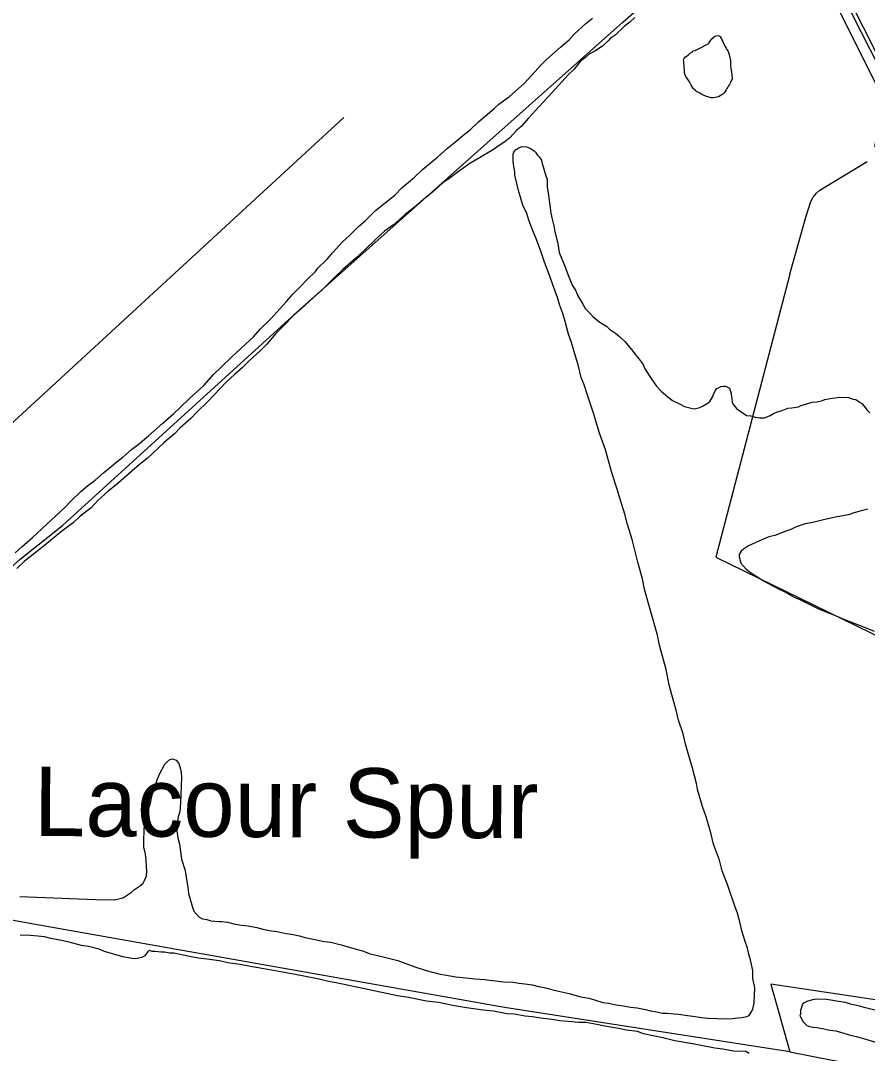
# Model space of a CAD drawing. Extents: x 3161514 to 3199414, y 831166 to 856601.
# Drawn here: x 3182027 to 3183799, y 838752 to 840914 of the extents above; entities that cross this region are included whole.
import ezdxf

# ---------------------------------------------------------------- set-up
doc = ezdxf.new("R2010")
doc.units = 0
for name, color, linetype in [('V-RAIL-TRAK', 7, 'Continuous'), ('V-ROAD-CNTR', 7, 'Continuous'), ('V-SITE-VEGE', 7, 'Continuous'), ('V-TOPO-GNAM-IDEN', 7, 'Continuous'), ('V-TOPO-SHOR', 7, 'Continuous')]:
    doc.layers.add(name, color=color, linetype=linetype)

msp = doc.modelspace()

# ---------------------------------------------------------------- linework, layer by layer
at = {"layer": 'V-RAIL-TRAK'}
msp.add_lwpolyline([(3182444.4, 843363.4), (3182477.7, 843303.1), (3182494.1, 843275.3), (3182710.8, 842891.1), (3182875.1, 842600.8), (3182935.9, 842492.1), (3183049.4, 842291.7), (3183163.3, 842088.1), (3183340, 841765.1), (3183517.8, 841418.9), (3183619.3, 841219.9), (3183785.7, 840890.6), (3183936.6, 840594.7), (3184059.2, 840354.1)], dxfattribs=at)
at = {"layer": 'V-ROAD-CNTR'}
msp.add_lwpolyline([(3182510, 843255.2), (3182750, 842829.8), (3182962.8, 842459.6), (3183082.3, 842242.1), (3183216.7, 842004.2), (3183348.4, 841767.1), (3183502.7, 841469.7), (3183666.2, 841147.6), (3183851.3, 840779.3), (3184016.5, 840444.7), (3184210.8, 840064.8), (3184373.6, 839736.8), (3184597.6, 839309.2), (3184736.6, 839033.3), (3184901.3, 838718.9), (3185039.4, 838447.7), (3185242.5, 838044.4), (3185345.9, 837830.9), (3185543.6, 837469.6), (3185705.5, 837185.2), (3185948.9, 836754.5), (3186048.4, 836579.3)], dxfattribs=at)
at = {"layer": 'V-SITE-VEGE'}
for points in [[(3183312.4, 840919.9), (3183302.3, 840910.6), (3183290.3, 840901.4), (3183271.1, 840883.6), (3183261.1, 840876.2), (3183258, 840872.5), (3183244.9, 840860.3), (3183231, 840851.2), (3183227, 840848.4), (3183225, 840847.5), (3183218, 840843.9), (3183210, 840837.4), (3183198, 840828.1), (3183185.7, 840812.1), (3183173.6, 840800.9), (3183131.9, 840754.9), (3183120.8, 840742.7), (3183090.3, 840709.8), (3183075, 840691.9), (3183065, 840683.6), (3183050.8, 840668.6), (3183040.7, 840660.2), (3183030.8, 840653.8), (3183016.8, 840643.6), (3182983.9, 840624.5), (3182967, 840614.5), (3182943, 840596.9), (3182926, 840584.9), (3182911, 840573.9), (3182889.8, 840555.2), (3182874.8, 840543.2), (3182850.7, 840522.7), (3182832.6, 840508.8), (3182807.4, 840486.5), (3182788.4, 840472.6), (3182771.3, 840456.8), (3182746, 840432.5), (3182728.9, 840416.6), (3182701.7, 840392.4), (3182684.5, 840376.5), (3182657.2, 840349.4), (3182639.1, 840333.6), (3182614.9, 840311.2), (3182598.8, 840297.2), (3182577.5, 840274.7), (3182561.3, 840258.8), (3182542, 840236.2), (3182528.8, 840223.1), (3182505.6, 840201.7), (3182490.5, 840186.7), (3182474.4, 840172.8), (3182457.2, 840156.9), (3182418.7, 840116.6), (3182395.5, 840094.2), (3182383.3, 840081)], [(3183017.2, 840729.2), (3183028.2, 840738.5), (3183050.3, 840755.1), (3183062.3, 840765.3), (3183081.5, 840783.1), (3183117, 840821.6), (3183127.2, 840831.9), (3183145.3, 840847.7), (3183157.3, 840857.9), (3183175.5, 840873.7), (3183185.6, 840885), (3183209.8, 840907.4), (3183223.9, 840918.5)], [(3182015.5, 839799.7), (3182029.6, 839811.8), (3182051.8, 839831.4), (3182120.3, 839894.8), (3182132.5, 839908), (3182152.7, 839927.6), (3182166.8, 839939.7), (3182182.8, 839951.7), (3182201, 839967.5), (3182212, 839976.8), (3182229.1, 839990.8), (3182241.1, 840000), (3182259.2, 840015.8), (3182273.2, 840026), (3182294.4, 840044.6), (3182324.6, 840070.7), (3182347.7, 840091.2), (3182361.8, 840104.2), (3182382, 840123.8), (3182410.3, 840150), (3182430.6, 840172.5), (3182445.8, 840187.5), (3182470, 840210.8), (3182514.4, 840251.9), (3182528.6, 840267.9), (3182550.9, 840289.4), (3182563.1, 840303.5), (3182583.4, 840326), (3182596.6, 840341.1), (3182613.8, 840357.9), (3182627, 840372), (3182644.2, 840388.8), (3182649.3, 840395.4), (3182668.5, 840414.1), (3182680.7, 840428.2), (3182701, 840450.8), (3182715.2, 840463.8), (3182734.4, 840482.5), (3182748.4, 840494.6), (3182769.7, 840516.2), (3182809.9, 840548.6), (3182825, 840563.6), (3182851.2, 840585.9), (3182868.3, 840601.8), (3182892.5, 840622.2), (3182899.5, 840627.8), (3182920.6, 840646.4), (3182934.7, 840657.5), (3182955.8, 840676.2), (3182967.8, 840685.4), (3182986, 840702.2), (3182999.1, 840713.4), (3183017.2, 840729.2)], [(3183317.3, 838846.8), (3183334.7, 838843.2), (3183345.3, 838840.8), (3183354.9, 838839.5), (3183370.4, 838836), (3183380.1, 838835.6), (3183394.6, 838834.1), (3183404.3, 838833.7), (3183422.7, 838831), (3183434.3, 838829.6), (3183452.6, 838826.9), (3183465.2, 838825.5), (3183506, 838823.9), (3183516.7, 838824.5), (3183528.5, 838825.9), (3183536.3, 838826.6), (3183547, 838829.1), (3183552, 838830.9), (3183556.1, 838837.5), (3183559.3, 838844.2), (3183562.7, 838857.7), (3183564, 838888.7), (3183559.9, 838908.3), (3183559.5, 838924.9), (3183554.6, 838947.4), (3183551.1, 838959.2), (3183548.7, 838972), (3183543.4, 838985.8), (3183536.5, 839008.4), (3183533.2, 839024.1), (3183527.2, 839044.8), (3183522, 839059.5), (3183507.1, 839102.9), (3183495.7, 839133.5), (3183489.8, 839156.1), (3183477.5, 839189.6), (3183471.6, 839213.2), (3183462.2, 839246.6), (3183454.3, 839268.3), (3183444, 839303.7), (3183441.6, 839316.4), (3183433.1, 839348.9), (3183427.1, 839370.5), (3183418.5, 839399), (3183413.5, 839420.6), (3183403.9, 839449.2), (3183398.9, 839469.8), (3183390.4, 839502.2), (3183384.4, 839522.9), (3183377.9, 839555.2), (3183372.9, 839575.8), (3183364.4, 839606.3), (3183360.3, 839626.9), (3183346.6, 839674.1), (3183341.5, 839693.7), (3183332.9, 839723.2), (3183328.9, 839744.8), (3183318.6, 839780.2), (3183306.8, 839827.3), (3183297.4, 839858.8), (3183291.4, 839880.4), (3183281.9, 839911.9), (3183275.9, 839932.5), (3183265.5, 839965), (3183250.9, 840015.2), (3183244.8, 840032.9), (3183238.7, 840049.7), (3183231.8, 840073.3), (3183226.6, 840090), (3183218.8, 840112.7), (3183214.5, 840127.4), (3183206.6, 840151.1), (3183200.5, 840166.9), (3183193.7, 840193.4), (3183188.6, 840211.1), (3183179.9, 840239.6), (3183173.8, 840257.4), (3183167.1, 840283.9), (3183161.9, 840300.6), (3183155.8, 840317.4), (3183150.6, 840334.1), (3183140.9, 840360.7), (3183134.8, 840378.5), (3183123.3, 840408.1), (3183116.3, 840428.8), (3183106.7, 840455.4), (3183099.5, 840472.2), (3183090.7, 840495.9), (3183086.4, 840509.7), (3183078.4, 840527.5), (3183074.9, 840539.3), (3183068.9, 840558), (3183065.5, 840572.7), (3183061.4, 840590.4), (3183061.6, 840596.2), (3183058.3, 840612.9), (3183057.6, 840619.7), (3183058.2, 840634.2), (3183059.3, 840638.1), (3183063.4, 840643.8), (3183065.4, 840644.7)], [(3183065.4, 840644.7), (3183068.4, 840646.5), (3183076.3, 840650.1), (3183086, 840649.7), (3183092.7, 840646.5), (3183102.2, 840641.3), (3183105, 840638.3), (3183108.7, 840632.3), (3183112.4, 840628.3), (3183117, 840621.3), (3183118.7, 840614.4), (3183121.3, 840605.5), (3183123, 840600.6), (3183126.4, 840588.8), (3183129.1, 840581.9), (3183128.8, 840575.1), (3183129.4, 840565.4), (3183131.7, 840547.8), (3183134.7, 840527.2), (3183137, 840510.6), (3183139.4, 840497.9), (3183142.8, 840484.1), (3183145.2, 840471.4), (3183151.1, 840446.9), (3183154.2, 840428.3), (3183165.8, 840399.6), (3183172.8, 840380.9), (3183181.7, 840360.1), (3183188.1, 840349.2), (3183193.5, 840337.3), (3183203.5, 840320.4), (3183209, 840310.4), (3183218.3, 840301.3), (3183224.9, 840294.3), (3183237.1, 840284.1), (3183244.7, 840278.9), (3183253.2, 840273.7), (3183259.8, 840267.6), (3183272.1, 840259.4), (3183280.6, 840252.2), (3183291.9, 840242.1), (3183301.1, 840230), (3183305.8, 840225), (3183315, 840213), (3183321.5, 840204.9), (3183329.9, 840193.9), (3183333.4, 840185), (3183348.1, 840162.1), (3183358.2, 840148.1), (3183367.5, 840138), (3183381.6, 840125.8), (3183391.1, 840118.6), (3183406.4, 840111.2), (3183416.9, 840105.9), (3183433.2, 840101.4), (3183437.1, 840101.3), (3183448.9, 840103.7), (3183455.8, 840107.3), (3183465.8, 840113.8), (3183469.8, 840116.5), (3183473.9, 840123.2), (3183476, 840127), (3183477.2, 840131.8), (3183481.4, 840139.4), (3183484.4, 840143.2), (3183487.4, 840145), (3183492.4, 840147.7), (3183497.3, 840148.5), (3183502.1, 840148.3), (3183510.7, 840144.1), (3183514.1, 840132.3), (3183516.4, 840115.7), (3183517.2, 840111.8), (3183525.6, 840101.7), (3183532.2, 840096.6), (3183546.4, 840087.3), (3183555.1, 840086), (3183564.7, 840083.7), (3183574.4, 840082.3), (3183584.1, 840081.9), (3183596, 840087.3), (3183602.9, 840090.9), (3183610.9, 840094.5), (3183618.7, 840097.1), (3183632.6, 840102.4), (3183641.3, 840103), (3183655, 840105.4), (3183660, 840108.2), (3183672.8, 840111.5), (3183683.6, 840115), (3183693.4, 840115.6), (3183705.1, 840118.1), (3183710.1, 840120.8), (3183725.7, 840123.1), (3183732.6, 840123.8), (3183740.4, 840125.4), (3183759.8, 840124.7), (3183769.4, 840121.4), (3183775.2, 840120.2), (3183780, 840117.1), (3183782.8, 840115)], [(3183782.8, 840115), (3183787.5, 840111.9), (3183792.2, 840106.9), (3183798.7, 840097.9), (3183804.3, 840092.8)], [(3182383.3, 840081), (3182361.1, 840061.5), (3182349, 840048.3), (3182326.9, 840029.7), (3182291.5, 839997.1), (3182275.5, 839984.1), (3182254.3, 839965.5), (3182226.2, 839941.3), (3182210.1, 839928.3), (3182188.9, 839908.7), (3182174.7, 839893.7), (3182151.7, 839876.1), (3182136.6, 839862.1), (3182113.5, 839844.5), (3182077.4, 839815.8), (3182060.3, 839801.9), (3182034.3, 839781.5), (3182019.1, 839766.5)], [(3183800.3, 839890.7), (3183786.6, 839887.4), (3183768.9, 839882.2), (3183762.9, 839879.5), (3183732.6, 839873.9), (3183710, 839869), (3183696.3, 839865.6), (3183681.6, 839862.3), (3183668.8, 839859.9), (3183650.1, 839853.8), (3183639.2, 839848.4), (3183628.4, 839844.9), (3183605.7, 839836.1), (3183592.9, 839832.7), (3183572.1, 839823.8), (3183550.4, 839813.9), (3183540.4, 839807.5), (3183535.3, 839802.8), (3183531.2, 839796.2), (3183531, 839791.3), (3183534.4, 839777.6), (3183545.6, 839765.5), (3183555, 839758.3), (3183572.1, 839747), (3183584.4, 839739.7), (3183601.6, 839730.3), (3183612, 839725), (3183626.3, 839717.6), (3183644.4, 839707.2), (3183659.7, 839700.8), (3183681.7, 839690.2), (3183696, 839682.8), (3183716.1, 839674.3), (3183730.4, 839668.8), (3183751.5, 839660.2), (3183794.6, 839643), (3183813.7, 839635.5)], [(3182278.2, 839103.1), (3182283.2, 839107.7), (3182286.3, 839113.5), (3182290.6, 839123), (3182291, 839132.7), (3182290.4, 839142.5), (3182290, 839157.1), (3182288.5, 839168.8), (3182285.2, 839183.5), (3182284.6, 839193.3), (3182285.7, 839222.4), (3182288.2, 839236.9), (3182294, 839260), (3182298.5, 839275.4), (3182302.1, 839292.7), (3182306.4, 839304.2), (3182313, 839324.4), (3182318.4, 839337.8), (3182328.9, 839356.8), (3182332.9, 839361.5), (3182339, 839367.1), (3182344.9, 839367.9), (3182352.5, 839365.6), (3182358.1, 839358.6), (3182361.5, 839346.8), (3182363.2, 839339), (3182363.8, 839329.2), (3182361.7, 839276.8), (3182360, 839257.4), (3182356.7, 839246.8), (3182354, 839227.5), (3182353.6, 839217.8), (3182355.9, 839203.1), (3182359.3, 839189.4), (3182363.9, 839158.1), (3182371.7, 839134.4), (3182373.2, 839120.8), (3182375.5, 839107.1), (3182377.2, 839099.2), (3182378.6, 839086.5), (3182381.2, 839076.7), (3182386.3, 839060), (3182389.8, 839049.1), (3182400, 839037.1), (3182407.7, 839032.9), (3182416.4, 839031.6), (3182425, 839029.3), (3182442.5, 839027.7), (3182447.3, 839027.5), (3182460.9, 839026), (3182470.5, 839023.6), (3182488.8, 839020), (3182503.4, 839018.5), (3182521.7, 839014.8), (3182534.2, 839011.4), (3182551.6, 839007.9), (3182564.1, 839006.4), (3182582.5, 839002.8), (3182594.1, 839001.3), (3182610.5, 838997.8), (3182622, 838994.4), (3182639.4, 838990.8), (3182646.1, 838989.6), (3182662.5, 838986), (3182676.1, 838984.5), (3182698.2, 838978.8), (3182729, 838969.8), (3182742.5, 838966.4), (3182758.7, 838959.9), (3182771.3, 838957.5), (3182794.4, 838951.7), (3182816.5, 838946), (3182852, 838933), (3182876, 838925.2), (3182904.9, 838917.3), (3182914.5, 838915.9), (3182937.7, 838912.1), (3182952.3, 838910.6), (3182978.4, 838907.6), (3182997.8, 838905.9), (3183037.5, 838901.4), (3183057.8, 838900.6), (3183070.4, 838898.2), (3183087.8, 838896.6), (3183097.5, 838895.2), (3183111, 838891.8), (3183122.6, 838889.4), (3183131.2, 838887.1), (3183140.8, 838884.8), (3183156.3, 838881.3), (3183175.5, 838876.6), (3183187.1, 838873.3), (3183199.6, 838869.9), (3183216, 838867.3), (3183228.5, 838863.9), (3183245.8, 838858.3), (3183257.4, 838856.9), (3183273.8, 838853.4), (3183284.4, 838852), (3183303.7, 838848.3), (3183317.3, 838846.8)], [(3182025.4, 839079.9), (3182201.1, 839073), (3182214.8, 839073.5), (3182223.5, 839073.1), (3182235.3, 839075.6), (3182242.2, 839078.2), (3182259.1, 839089.2), (3182265.2, 839094.8), (3182278.2, 839103.1)], [(3183210.1, 838816), (3183195.6, 838816.5), (3183173.3, 838818.4), (3183155.8, 838820), (3183139.4, 838822.6), (3183121, 838824.3), (3183097.8, 838828.1), (3183083.3, 838829.6), (3183060.1, 838833.5), (3183044.6, 838834.1), (3183016.6, 838840), (3182995.3, 838841.8), (3182960.5, 838847.1), (3182935.3, 838851), (3182901.6, 838858.1), (3182876.4, 838861), (3182838.8, 838868.3), (3182815.6, 838872.2), (3182687.4, 838899.5), (3182674.8, 838901), (3182644.9, 838908), (3182601.5, 838916.5), (3182575.4, 838921.4), (3182544.5, 838927.4), (3182511.7, 838932.6), (3182486.6, 838937.5), (3182460.5, 838941.4), (3182443.1, 838945), (3182417, 838948.9), (3182399.6, 838950.6), (3182380.3, 838954.2), (3182347.5, 838961.3), (3182338.8, 838961.7), (3182328.1, 838963.1), (3182321.3, 838963.3), (3182308.8, 838964.8), (3182302, 838965.1), (3182297.2, 838967.2), (3182294.2, 838965.4), (3182292.2, 838963.5), (3182288.1, 838957.8), (3182287, 838955.9), (3182281, 838952.3), (3182277.1, 838951.4), (3182268.3, 838949.8), (3182260.5, 838950.1), (3182241.2, 838953.8), (3182202.8, 838965), (3182191.3, 838969.4), (3182169.1, 838975.1), (3182154.7, 838977.6), (3182128.7, 838984.4), (3182112.3, 838988), (3182090.1, 838991.8), (3182076.6, 838995.2), (3182063, 838996.7), (3182047.5, 838998.3), (3182026.2, 838999.1)], [(3183814.9, 838842), (3183795.7, 838846.7), (3183783.2, 838850.1), (3183763.9, 838854.7), (3183753.3, 838858), (3183738.8, 838860.5), (3183727.2, 838862), (3183713.7, 838864.4), (3183694.3, 838865.2), (3183684.5, 838863.6), (3183672.7, 838860.2), (3183666.8, 838857.5), (3183663.7, 838854.7), (3183659.3, 838841.3), (3183659.1, 838834.5), (3183658, 838830.6), (3183665.2, 838817.7), (3183672.7, 838809.6), (3183678.4, 838807.5), (3183685.2, 838806.2), (3183693.9, 838805.9), (3183705.5, 838803.5), (3183720.9, 838800), (3183733.5, 838798.5), (3183749.9, 838794), (3183761.4, 838790.6), (3183775.9, 838787.1), (3183796.1, 838781.5), (3183816.2, 838774.9)], [(3183551.8, 838751.1), (3183545.1, 838755.3), (3183518.9, 838756.3), (3183496.7, 838760.1), (3183480.3, 838762.7), (3183433, 838771.3), (3183396.3, 838777.6), (3183371.3, 838784.4), (3183330.8, 838792.8), (3183318.3, 838797.2), (3183295.1, 838800), (3183278.7, 838803.6), (3183249.7, 838808.6), (3183233.3, 838812.1), (3183210.1, 838816)]]:
    msp.add_lwpolyline(points, dxfattribs=at)
at = {"layer": 'V-TOPO-SHOR'}
for points in [[(3181450.7, 839268.1), (3182026.1, 839786), (3182114.6, 839856.8), (3182610.4, 840308.3), (3183287.6, 840910.3), (3183610.8, 841193.6), (3183832.1, 840751), (3183814.4, 840649.2)], [(3183514.9, 840788.1), (3183512.6, 840785.6), (3183511.9, 840782.6), (3183510.6, 840779.7), (3183508.5, 840777.3), (3183507, 840774.6), (3183505.1, 840771.9), (3183503.8, 840768.9), (3183501.8, 840765.6), (3183499.7, 840762.5), (3183496.8, 840760), (3183487.8, 840754.2), (3183484.4, 840753.3), (3183477.3, 840752.4), (3183473.3, 840752.3), (3183462.4, 840755.1), (3183457.5, 840756.9), (3183453, 840758.9), (3183450.5, 840760.6), (3183446.3, 840763), (3183442.6, 840764.7), (3183439.3, 840767.2), (3183435.5, 840771.2), (3183430.7, 840778.4), (3183427, 840785.5), (3183423.1, 840791.5), (3183421.2, 840793.9), (3183419.5, 840796.6), (3183418, 840800.5), (3183416.8, 840804.7), (3183416.3, 840808.5), (3183416, 840816.7), (3183415.1, 840828), (3183414.2, 840831.4), (3183415.7, 840834.7), (3183418.5, 840837.6), (3183424, 840841.6), (3183429.4, 840846), (3183432.3, 840847.9), (3183434.9, 840850.2), (3183438.8, 840851.2), (3183441.6, 840852.5), (3183454.1, 840859), (3183460.6, 840862.2), (3183465.9, 840865.2), (3183468.2, 840867.5), (3183470.3, 840870.4), (3183472, 840873.1), (3183474.1, 840875.5), (3183479.3, 840880.7), (3183482, 840882.2), (3183485, 840882.4), (3183488.4, 840881.9), (3183491.1, 840880.6), (3183493.6, 840876.9), (3183495, 840873.6), (3183496.5, 840869.8), (3183498.5, 840865.7), (3183501.9, 840859.8), (3183503.8, 840855.9), (3183505.5, 840853.2), (3183508.3, 840849.3), (3183510.3, 840843.1), (3183513.2, 840830.4), (3183513.2, 840827.1), (3183513.1, 840823.4), (3183512.8, 840820.2), (3183513.5, 840813.3), (3183515, 840806.3), (3183515.7, 840798.7), (3183516.4, 840794.8), (3183516.3, 840791.6), (3183514.9, 840788.1)], [(3181410.8, 839126.5), (3181450.7, 839268.1), (3181459.5, 839436.3), (3181455.1, 839520.4), (3181437.4, 839578), (3181862.3, 839936.5), (3182703.4, 840711.1)], [(3183637.2, 840383.1), (3183670.8, 840502), (3183681.2, 840534.9), (3183686.1, 840544), (3183692.6, 840552.2), (3183699.7, 840558.8), (3183798.8, 840618.6)], [(3183637.2, 840383.1), (3183482.4, 839790.5), (3184071.1, 839502.7), (3184186.2, 839343.4), (3184314.6, 839223.9), (3184460.6, 838945), (3184442.9, 838798.9), (3184376.5, 838807.8), (3184336.7, 838785.7), (3183597.5, 838896.3), (3183637.3, 838754.7), (3183725.8, 838737), (3184673.1, 838573.2)], [(3183637.3, 838754.7), (3183039.8, 838847.6), (3182066, 839020.3), (3181525.9, 839117.6), (3181410.8, 839126.5), (3181362.2, 839011.4)]]:
    msp.add_lwpolyline(points, dxfattribs=at)

# ---------------------------------------------------------------- texts
at = {"layer": 'V-TOPO-GNAM-IDEN'}
msp.add_text('Lacour Spur', height=145, rotation=359.7335, dxfattribs=at).set_placement((3182054.3, 839206.7))

doc.saveas('drawing.dxf')
